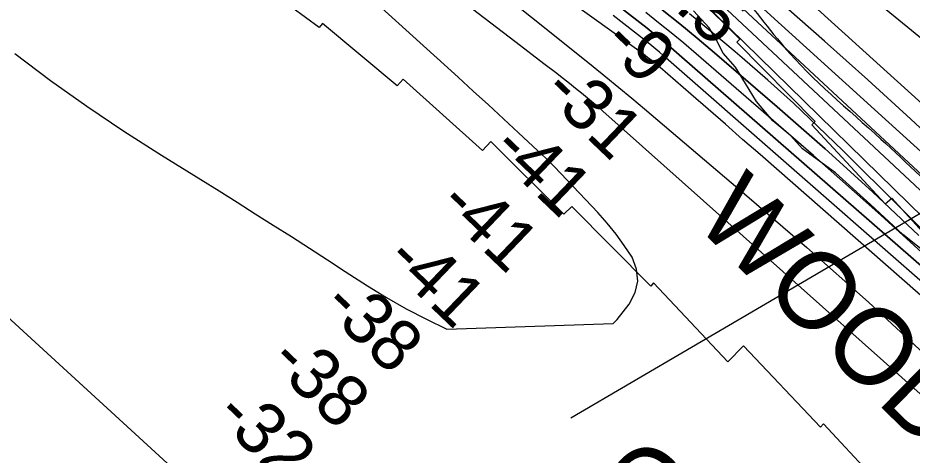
# Model space of a CAD drawing. Extents: x 3192986 to 3230865, y 867483 to 892886.
# Drawn here: x 3219484 to 3220649, y 874114 to 874684 of the extents above; entities that cross this region are included whole.
import ezdxf

# ---------------------------------------------------------------- set-up
doc = ezdxf.new("R2010")
doc.units = 0
for name, color, linetype in [('V-RIVR-EDGE', 7, 'Continuous'), ('V-RIVR-RANG', 7, 'Continuous'), ('V-RRAP-FSHR', 7, 'Continuous'), ('V-RRAP-RVMT', 7, 'Continuous'), ('V-RRAP-RVMT-IDEN', 7, 'Continuous'), ('V-TOPO-DPTH', 7, 'Continuous'), ('V-TOPO-GNAM-IDEN', 7, 'Continuous'), ('V-TOPO-MAJR', 7, 'Continuous'), ('V-TOPO-MINR', 7, 'Continuous'), ('V-TOPO-WATR', 7, 'Continuous')]:
    doc.layers.add(name, color=color, linetype=linetype)

msp = doc.modelspace()

# ---------------------------------------------------------------- linework, layer by layer
at = {"layer": 'V-RIVR-EDGE'}
msp.add_lwpolyline([(3220675.3, 874371.3), (3220637.1, 874401.8), (3220595.1, 874441), (3220549.5, 874482), (3220506.6, 874513.4), (3220491.4, 874530.4), (3220468, 874550), (3220446.7, 874575.3), (3220432, 874598.8), (3220419, 874620.1), (3220403, 874638.4), (3220394.3, 874655.4), (3220384.8, 874671.5), (3220364.4, 874693.3)], dxfattribs=at)
at = {"layer": 'V-RIVR-RANG'}
msp.add_line((3221067.2, 874668.5), (3220204.8, 874162.2), dxfattribs=at)
at = {"layer": 'V-RRAP-FSHR'}
msp.add_spline([(3219596.1, 875200.4), (3219596.8, 875200.6), (3219651, 875207.4), (3219712.2, 875205.3), (3219778.7, 875202.2), (3219878, 875147.8), (3219942.7, 875098), (3220030.4, 875031.4), (3220139.4, 874948), (3220257.1, 874853.6), (3220340.1, 874789.2), (3220410.9, 874731.9), (3220482.7, 874646.2), (3220608.7, 874526.2), (3220711.8, 874430.7), (3220843.7, 874317.8), (3220898.8, 874263.3), (3220957, 874223.3)], degree=3, dxfattribs=at)
at = {"layer": 'V-RRAP-RVMT'}
for p, q in [((3220314.7, 874766.6), (3220424.7, 874656.5)), ((3219876.7, 874671.8), (3219759.2, 874758.2)), ((3219880.8, 874677), (3219876.7, 874671.8)), ((3219978.5, 874595.7), (3219880.8, 874677)), ((3220424.7, 874656.5), (3220420.9, 874652.6)), ((3220420.9, 874652.6), (3220523, 874549)), ((3219986.2, 874604.5), (3219978.5, 874595.7)), ((3220089.4, 874511.2), (3219986.2, 874604.5)), ((3220523, 874549), (3220518.8, 874544.9)), ((3220518.8, 874544.9), (3220614.2, 874441.7)), ((3220100.4, 874523.1), (3220089.4, 874511.2)), ((3220195.4, 874428.5), (3220100.4, 874523.1)), ((3220614.2, 874441.7), (3220622.9, 874449)), ((3220622.9, 874449), (3220720.6, 874341.9)), ((3220205.9, 874438.5), (3220195.4, 874428.5)), ((3220308.8, 874334.6), (3220205.9, 874438.5)), ((3220312.4, 874338.8), (3220308.8, 874334.6)), ((3220409.3, 874235.9), (3220312.4, 874338.8)), ((3220429.7, 874256.7), (3220409.3, 874235.9)), ((3220530.1, 874150.4), (3220429.7, 874256.7)), ((3220533.9, 874154.8), (3220530.1, 874150.4)), ((3220626.4, 874055.7), (3220533.9, 874154.8))]:
    msp.add_line(p, q, dxfattribs=at)
at = {"layer": 'V-TOPO-DPTH'}
for points in [[(3221014.6, 874080.5), (3220391.6, 874689.9), (3220388.8, 874692.6), (3220386, 874695.2), (3220383.1, 874697.8), (3220380.1, 874700.3), (3220377.1, 874702.8), (3220374.1, 874705.2), (3220371.1, 874707.6), (3220368, 874709.9), (3220162.4, 874860.9), (3220085.9, 874916.6), (3220009, 874971.9), (3219931.6, 875026.6), (3219854, 875080.8), (3219704.2, 875184.4), (3219701.1, 875186.4), (3219698.1, 875188.5), (3219695, 875190.5), (3219692, 875192.4), (3219364.3, 875399.1)], [(3219399.2, 875244.3), (3219601.2, 875127.3), (3219605.5, 875124.7), (3219609.7, 875122.1), (3219613.9, 875119.4), (3219618, 875116.6), (3219624.9, 875111.8), (3219625.5, 875111.4), (3219627.3, 875110), (3219976.1, 874828.1), (3220024.6, 874789), (3220073.1, 874749.9), (3220121.7, 874710.8), (3220170.3, 874671.8), (3220233.5, 874621.1), (3220250.4, 874607.4), (3220267.3, 874593.6), (3220284, 874579.6), (3220300.7, 874565.6), (3220431.1, 874454.9), (3220512.3, 874384.7), (3220592.5, 874313.4), (3220671.2, 874240.6)], [(3219399.2, 875244.3), (3219601.2, 875127.3), (3219605.5, 875124.7), (3219609.7, 875122.1), (3219613.9, 875119.4), (3219618, 875116.6), (3219624.9, 875111.8), (3219625.5, 875111.4), (3219627.3, 875110), (3219976.1, 874828.1), (3220024.6, 874789), (3220073.1, 874749.9), (3220121.7, 874710.8), (3220170.3, 874671.8), (3220233.5, 874621.1), (3220250.4, 874607.4), (3220267.3, 874593.6), (3220284, 874579.6), (3220300.7, 874565.6), (3220431.1, 874454.9), (3220512.3, 874384.7), (3220592.5, 874313.4), (3220671.2, 874240.6)], [(3220870.5, 874006), (3220246.4, 874562.7), (3220244.1, 874564.8), (3220241.7, 874566.8), (3220239.3, 874568.9), (3220236.9, 874570.9), (3220226.3, 874579.7), (3220218.6, 874586), (3220210.8, 874592.3), (3220203, 874598.5), (3220195.1, 874604.7), (3220184.5, 874612.9), (3220171.3, 874623.1), (3220158, 874633.2), (3220144.8, 874643.4), (3220131.6, 874653.5), (3219918.4, 874816.8)], [(3220870.5, 874006), (3220246.4, 874562.7), (3220244.1, 874564.8), (3220241.7, 874566.8), (3220239.3, 874568.9), (3220236.9, 874570.9), (3220226.3, 874579.7), (3220218.6, 874586), (3220210.8, 874592.3), (3220203, 874598.5), (3220195.1, 874604.7), (3220184.5, 874612.9), (3220171.3, 874623.1), (3220158, 874633.2), (3220144.8, 874643.4), (3220131.6, 874653.5), (3219918.4, 874816.8)], [(3220944.9, 874072.5), (3220451.1, 874506), (3220428.5, 874525.8), (3220406, 874545.5), (3220383.5, 874565.2), (3220360.9, 874585), (3220321, 874619.8), (3220318.3, 874622.1), (3220315.7, 874624.3), (3220313, 874626.4), (3220310.3, 874628.5), (3220307.5, 874630.6), (3220304.7, 874632.7), (3220301.9, 874634.8), (3220299.2, 874636.8), (3220114.2, 874770.2)], [(3220944.9, 874072.5), (3220451.1, 874506), (3220428.5, 874525.8), (3220406, 874545.5), (3220383.5, 874565.2), (3220360.9, 874585), (3220321, 874619.8), (3220318.3, 874622.1), (3220315.7, 874624.3), (3220313, 874626.4), (3220310.3, 874628.5), (3220307.5, 874630.6), (3220304.7, 874632.7), (3220301.9, 874634.8), (3220299.2, 874636.8), (3220114.2, 874770.2)], [(3220267.7, 874699.3), (3220303.9, 874670.9), (3220314.5, 874662.4), (3220325, 874653.9), (3220335.4, 874645.2), (3220345.6, 874636.3), (3220668.1, 874354.9)], [(3220668.1, 874354.9), (3220345.6, 874636.3), (3220335.4, 874645.2), (3220325, 874653.9), (3220314.5, 874662.4), (3220303.9, 874670.9), (3220267.7, 874699.3)], [(3220323.7, 874694.8), (3220346.7, 874676.5), (3220369.4, 874657.7), (3220391.9, 874638.7), (3220473.4, 874568.4), (3220535.8, 874513.3), (3220597.5, 874457.5), (3220658, 874400.3)], [(3220323.7, 874694.8), (3220346.7, 874676.5), (3220369.4, 874657.7), (3220391.9, 874638.7), (3220473.4, 874568.4), (3220535.8, 874513.3), (3220597.5, 874457.5), (3220658, 874400.3)], [(3219204.2, 874538.1), (3219730.8, 874055.8)], [(3219204.2, 874538.1), (3219730.8, 874055.8)]]:
    msp.add_lwpolyline(points, dxfattribs=at)
at = {"layer": 'V-TOPO-MAJR'}
for points in [[(3219480.1, 874637.7), (3219526.6, 874602.8), (3219573.8, 874569), (3219622, 874536.6), (3219671, 874505.2), (3219722.5, 874473.3), (3219746.2, 874458.6), (3219769.8, 874443.8), (3219793.4, 874428.9), (3219816.9, 874414), (3219840.4, 874399), (3219863.9, 874383.9), (3219887.3, 874368.8), (3219910.7, 874353.7), (3219939.5, 874335), (3219964.6, 874319.5), (3219990.2, 874304.8), (3220016.3, 874291.2), (3220042.9, 874278.4), (3220259.6, 874285.6), (3220264.9, 874290.7), (3220280.8, 874311.1), (3220288.3, 874326), (3220292.1, 874341), (3220290.1, 874356.4), (3220284.3, 874372), (3220274.3, 874387.4), (3220263.6, 874402.4), (3220251.9, 874416.7), (3220239.7, 874430.4), (3220183.2, 874490), (3220179.4, 874493.9), (3220175.6, 874497.8), (3220171.7, 874501.6), (3220167.8, 874505.3), (3220136.5, 874534.4), (3220116.9, 874552.7), (3220097.2, 874570.8), (3220077.4, 874588.9), (3220057.6, 874607), (3219580.8, 875039.2)], [(3220670.2, 874501.4), (3220441.7, 874709.1)]]:
    msp.add_lwpolyline(points, dxfattribs=at)
at = {"layer": 'V-TOPO-MINR'}
for points in [[(3221112.3, 874164.8), (3220521.1, 874700.2), (3220507.5, 874712.4), (3220493.8, 874724.5), (3220479.9, 874736.5), (3220466, 874748.4), (3220451.9, 874760.1), (3220437.8, 874771.7), (3220423.4, 874783.1), (3220409, 874794.3), (3220215.1, 874943.6), (3220142.1, 874999), (3220068.5, 875053.6), (3219994.1, 875107.1), (3219919.2, 875159.9), (3219841.8, 875213.6), (3219805.3, 875239.2), (3219768.9, 875264.8), (3219732.6, 875290.7), (3219696.4, 875316.7), (3219631.5, 875363.7), (3219563.5, 875414), (3219496.3, 875465.3), (3219430.3, 875518.1)], [(3221014.6, 874080.5), (3220391.6, 874689.9), (3220388.8, 874692.6), (3220386, 874695.2), (3220383.1, 874697.8), (3220380.1, 874700.3), (3220377.1, 874702.8), (3220374.1, 874705.2), (3220371.1, 874707.6), (3220368, 874709.9), (3220162.4, 874860.9), (3220085.9, 874916.6), (3220009, 874971.9), (3219931.6, 875026.6), (3219854, 875080.8), (3219704.2, 875184.4), (3219701.1, 875186.4), (3219698.1, 875188.5), (3219695, 875190.5), (3219692, 875192.4), (3219364.3, 875399.1)], [(3219399.2, 875244.3), (3219601.2, 875127.3), (3219605.5, 875124.7), (3219609.7, 875122.1), (3219613.9, 875119.4), (3219618, 875116.6), (3219624.9, 875111.8), (3219625.5, 875111.4), (3219627.3, 875110), (3219976.1, 874828.1), (3220024.6, 874789), (3220073.1, 874749.9), (3220121.7, 874710.8), (3220170.3, 874671.8), (3220233.5, 874621.1), (3220250.4, 874607.4), (3220267.3, 874593.6), (3220284, 874579.6), (3220300.7, 874565.6), (3220431.1, 874454.9), (3220512.3, 874384.7), (3220592.5, 874313.4), (3220671.2, 874240.6)], [(3220870.5, 874006), (3220246.4, 874562.7), (3220244.1, 874564.8), (3220241.7, 874566.8), (3220239.3, 874568.9), (3220236.9, 874570.9), (3220226.3, 874579.7), (3220218.6, 874586), (3220210.8, 874592.3), (3220203, 874598.5), (3220195.1, 874604.7), (3220184.5, 874612.9), (3220171.3, 874623.1), (3220158, 874633.2), (3220144.8, 874643.4), (3220131.6, 874653.5), (3219918.4, 874816.8)], [(3220944.9, 874072.5), (3220451.1, 874506), (3220428.5, 874525.8), (3220406, 874545.5), (3220383.5, 874565.2), (3220360.9, 874585), (3220321, 874619.8), (3220318.3, 874622.1), (3220315.7, 874624.3), (3220313, 874626.4), (3220310.3, 874628.5), (3220307.5, 874630.6), (3220304.7, 874632.7), (3220301.9, 874634.8), (3220299.2, 874636.8), (3220114.2, 874770.2)], [(3220712.3, 874410.5), (3220394.9, 874707.4)], [(3220964.2, 874198.2), (3220416.8, 874708)], [(3220703.2, 874500.6), (3220647.8, 874552.4), (3220591.7, 874603.5), (3220535.1, 874654.1), (3220470.7, 874710.9)], [(3220668.1, 874354.9), (3220345.6, 874636.3), (3220335.4, 874645.2), (3220325, 874653.9), (3220314.5, 874662.4), (3220303.9, 874670.9), (3220267.7, 874699.3)], [(3220686.2, 874637.1), (3220615.7, 874694.9)], [(3220809.3, 874211), (3220324.9, 874635.4), (3220320.1, 874639.5), (3220315.2, 874643.6), (3220310.3, 874647.7), (3220305.3, 874651.7), (3220287.7, 874665.7), (3220273.7, 874676.5), (3220259.7, 874687.2)], [(3220695.5, 874347.8), (3220608.6, 874426.8), (3220520.6, 874504.7), (3220367.8, 874637.4), (3220351.7, 874651.2), (3220335.4, 874664.7), (3220319, 874678), (3220302.3, 874691.2)], [(3221014.4, 874058.4), (3220559.1, 874511.2), (3220527.1, 874542.3), (3220494.6, 874573), (3220461.4, 874602.9), (3220427.8, 874632.3), (3220418.6, 874640.2), (3220389, 874665), (3220359.1, 874689.4)], [(3219204.2, 874538.1), (3219730.8, 874055.8)]]:
    msp.add_lwpolyline(points, dxfattribs=at)
at = {"layer": 'V-TOPO-WATR'}
msp.add_lwpolyline([(3220658, 874400.3), (3220597.5, 874457.5), (3220535.8, 874513.3), (3220473.4, 874568.4), (3220391.9, 874638.7), (3220369.4, 874657.7), (3220346.7, 874676.5), (3220323.7, 874694.8)], dxfattribs=at)

# ---------------------------------------------------------------- texts
at = {"layer": 'V-RIVR-RANG'}
for s, p in [('21.5', (3220266.7, 874764.7)), ('-9', (3220243.3, 874648.7)), ('-31', (3220165, 874585.2)), ('-41', (3220098.6, 874510.4)), ('-41', (3220029.4, 874438.1)), ('-41', (3219960.3, 874365.9)), ('-38', (3219878, 874306.2)), ('-38', (3219808.9, 874233.9)), ('-32', (3219738.2, 874163.2))]:
    msp.add_text(s, height=67, rotation=316.2594, dxfattribs=at).set_placement(p)
at = {"layer": 'V-RRAP-RVMT-IDEN'}
msp.add_text('WOOD', height=100, rotation=315.538, dxfattribs=at).set_placement((3220363, 874417.7))
at = {"layer": 'V-TOPO-GNAM-IDEN'}
msp.add_text('COMO', height=100, rotation=40.982, dxfattribs=at).set_placement((3220065.6, 873796.8))

doc.saveas('drawing.dxf')
